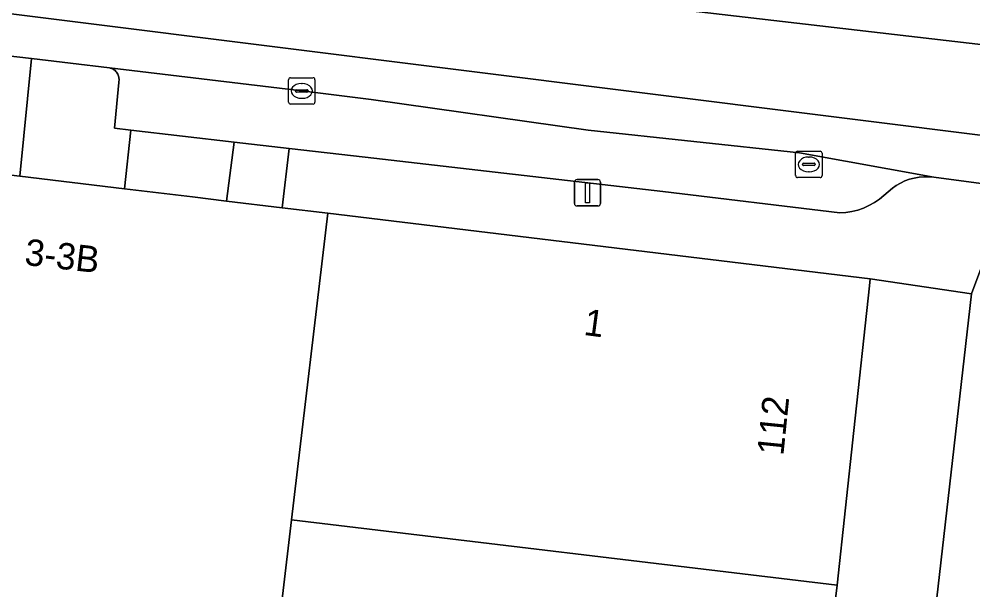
# Model space of a CAD drawing. Extents: x 161692 to 162379, y 380760 to 381678.
# Drawn here: x 162248.14 to 162284.26, y 381196.01 to 381217.63 of the extents above; entities that cross this region are included whole.
import ezdxf

# ---------------------------------------------------------------- set-up
doc = ezdxf.new("R2010")
doc.units = 0
for name, color, linetype in [('IMGEO_Erf', 7, 'Continuous'), ('IMGEO_Kolk', 7, 'Continuous'), ('IMGEO_Lichtmast', 7, 'Continuous'), ('IMGEO_Pand', 7, 'Continuous'), ('IMGEO_Pand_nummerreeks', 7, 'Continuous'), ('IMGEO_Parkeervlak_open', 7, 'Continuous'), ('IMGEO_Rijbaan_lokaal_gesloten', 7, 'Continuous'), ('IMGEO_Voetpad_gesloten', 7, 'Continuous'), ('IMGEO_Voetpad_open', 7, 'Continuous')]:
    doc.layers.add(name, color=color, linetype=linetype)

msp = doc.modelspace()

# ---------------------------------------------------------------- linework, layer by layer
at = {"layer": 'IMGEO_Erf'}
msp.add_lwpolyline([(162275.499, 381131.748), (162280.246, 381172.46), (162284.2, 381207.225), (162280.363, 381207.797), (162280.342, 381207.533), (162279.747, 381202.048), (162279.115, 381196.191), (162278.433, 381190.711), (162277.575, 381183.821), (162276.917, 381178.53), (162276.243, 381173.117), (162276.221, 381172.929), (162275.569, 381167.247), (162275.513, 381166.763), (162275.96, 381166.2), (162275.811, 381164.901), (162275.211, 381164.424), (162274.885, 381161.578), (162274.61, 381159.173), (162275.079, 381158.582), (162274.925, 381157.236), (162274.328, 381156.762), (162274.194, 381155.588), (162273.477, 381149.329)], dxfattribs=at)
at = {"layer": 'IMGEO_Kolk'}
for p, q in [((162258.417, 381215.41), (162259.269, 381215.41)), ((162258.342, 381214.484), (162258.342, 381215.336)), ((162258.83, 381215.19), (162258.855, 381215.19)), ((162259.343, 381215.336), (162259.343, 381214.484)), ((162258.601, 381214.904), (162258.601, 381214.916)), ((162259.039, 381214.867), (162258.641, 381214.867)), ((162258.644, 381214.953), (162259.042, 381214.953)), ((162259.085, 381214.916), (162259.085, 381214.904)), ((162259.269, 381214.41), (162258.417, 381214.41)), ((162258.853, 381214.63), (162258.828, 381214.63)), ((162277.545, 381211.701), (162277.545, 381212.553)), ((162277.62, 381212.627), (162278.472, 381212.627)), ((162278.546, 381212.553), (162278.546, 381211.701)), ((162277.847, 381212.17), (162278.245, 381212.17)), ((162278.033, 381212.407), (162278.058, 381212.407)), ((162277.804, 381212.121), (162277.804, 381212.133)), ((162278.242, 381212.084), (162277.844, 381212.084)), ((162278.056, 381211.847), (162278.031, 381211.847)), ((162278.288, 381212.133), (162278.288, 381212.121)), ((162278.472, 381211.627), (162277.62, 381211.627))]:
    msp.add_line(p, q, dxfattribs=at)
for points in [[(162258.417, 381215.41), (162259.269, 381215.41)], [(162258.342, 381214.484), (162258.342, 381215.336)], [(162259.343, 381215.336), (162259.343, 381214.484)], [(162259.269, 381214.41), (162258.417, 381214.41)], [(162277.545, 381211.701), (162277.545, 381212.553)], [(162277.62, 381212.627), (162278.472, 381212.627)], [(162278.546, 381212.553), (162278.546, 381211.701)], [(162278.472, 381211.627), (162277.62, 381211.627)]]:
    msp.add_lwpolyline(points, dxfattribs=at)
for centre, radius, start, end in [((162258.419, 381215.334), 0.0765, 91.552, 178.448), ((162258.419, 381215.334), 0.0765, 91.552, 178.448), ((162259.267, 381215.334), 0.0765, 1.552, 88.448), ((162259.267, 381215.334), 0.0765, 1.552, 88.448), ((162258.641, 381214.913), 0.0403, 85.8775, 175.7526), ((162258.638, 381214.903), 0.0366, 178.938, 274.7102), ((162259.042, 381214.91), 0.043, 264.8664, 352.4533), ((162259.046, 381214.915), 0.0386, 1.7309, 96.639), ((162258.419, 381214.486), 0.0765, 181.552, 268.448), ((162258.419, 381214.486), 0.0765, 181.552, 268.448), ((162259.267, 381214.486), 0.0765, 271.552, 358.448), ((162259.267, 381214.486), 0.0765, 271.552, 358.448), ((162277.622, 381212.551), 0.0765, 91.552, 178.448), ((162277.622, 381212.551), 0.0765, 91.552, 178.448), ((162278.47, 381212.551), 0.0765, 1.552, 88.448), ((162278.47, 381212.551), 0.0765, 1.552, 88.448), ((162277.844, 381212.13), 0.0403, 85.8775, 175.7526), ((162278.249, 381212.132), 0.0386, 1.7309, 96.639), ((162277.841, 381212.12), 0.0366, 178.938, 274.7102), ((162278.245, 381212.127), 0.043, 264.8664, 352.4533), ((162277.622, 381211.703), 0.0765, 181.552, 268.448), ((162277.622, 381211.703), 0.0765, 181.552, 268.448), ((162278.47, 381211.703), 0.0765, 271.552, 358.448), ((162278.47, 381211.703), 0.0765, 271.552, 358.448)]:
    msp.add_arc(centre, radius, start, end, dxfattribs=at)
for centre, major_axis, ratio, start_param, end_param in [((162258.829, 381214.91), (-0.387, 0.002), 0.722429, 4.712389, 7.853982), ((162258.854, 381214.91), (-0.39, 0.002), 0.717154, 1.570796, 4.712389), ((162278.032, 381212.127), (-0.387, 0.002), 0.722429, 4.712389, 7.853982), ((162278.057, 381212.127), (-0.39, 0.002), 0.717154, 1.570796, 4.712389)]:
    msp.add_ellipse(centre, major_axis=major_axis, ratio=ratio, start_param=start_param, end_param=end_param, dxfattribs=at)
at = {"layer": 'IMGEO_Lichtmast'}
for p, q in [((162269.166, 381210.652), (162269.166, 381211.452)), ((162269.166, 381211.452), (162269.166, 381210.652)), ((162269.266, 381211.552), (162270.056, 381211.552)), ((162270.056, 381211.552), (162269.266, 381211.552)), ((162270.156, 381211.452), (162270.156, 381210.652)), ((162270.156, 381210.652), (162270.156, 381211.452)), ((162270.056, 381210.552), (162269.266, 381210.552)), ((162269.266, 381210.552), (162270.056, 381210.552))]:
    msp.add_line(p, q, dxfattribs=at)
msp.add_lwpolyline([(162269.586, 381211.427), (162269.736, 381211.427), (162269.736, 381210.677), (162269.586, 381210.677), (162269.586, 381211.427)], dxfattribs=at)
for centre, start, end in [((162269.266, 381211.452), 90, 180), ((162269.266, 381211.452), 90, 180), ((162270.056, 381211.452), 0, 90), ((162270.056, 381211.452), 360, 90), ((162269.266, 381210.652), 180, 270), ((162269.266, 381210.652), 180, 270), ((162270.056, 381210.652), 270, 0), ((162270.056, 381210.652), 270, 0)]:
    msp.add_arc(centre, 0.1, start, end, dxfattribs=at)
at = {"layer": 'IMGEO_Pand'}
for points in [[(162257.798, 381193.095), (162258.456, 381198.666), (162259.828, 381210.275), (162258.101, 381210.484), (162255.998, 381210.737), (162254.7, 381210.894), (162252.129, 381211.204), (162248.166, 381211.683), (162246.975, 381211.826), (162246.893, 381211.044), (162242.998, 381173.808), (162243.409, 381173.762), (162250.038, 381173.015), (162250.337, 381175.869), (162250.742, 381179.133), (162250.858, 381179.12), (162251.152, 381181.506), (162251.803, 381186.8), (162256.983, 381186.201)], [(162279.115, 381196.191), (162279.747, 381202.048), (162280.342, 381207.533), (162280.363, 381207.797), (162259.828, 381210.275), (162258.456, 381198.666)], [(162278.433, 381190.711), (162279.115, 381196.191), (162258.456, 381198.666), (162257.798, 381193.095)]]:
    msp.add_lwpolyline(points, close=True, dxfattribs=at)
at = {"layer": 'IMGEO_Parkeervlak_open'}
msp.add_lwpolyline([(162277.694, 381212.565), (162269.688, 381213.421), (162261.475, 381214.587), (162258.843, 381214.911), (162251.566, 381215.784), (162251.595, 381215.777), (162251.634, 381215.764), (162251.671, 381215.747), (162251.707, 381215.727), (162251.741, 381215.704), (162251.773, 381215.679), (162251.802, 381215.65), (162251.828, 381215.619), (162251.852, 381215.586), (162251.873, 381215.55), (162251.89, 381215.513), (162251.904, 381215.475), (162251.915, 381215.436), (162251.922, 381215.395), (162251.925, 381215.355), (162251.925, 381215.314), (162251.921, 381215.273), (162251.913, 381215.233), (162251.751, 381213.497), (162252.374, 381213.424), (162256.289, 381212.976), (162258.361, 381212.736), (162261.244, 381212.405), (162272.517, 381211.098), (162279.212, 381210.297), (162279.442, 381210.311), (162279.67, 381210.345), (162279.894, 381210.399), (162280.112, 381210.473), (162280.322, 381210.567), (162280.524, 381210.679), (162280.721, 381210.813), (162281.208, 381211.224), (162281.35, 381211.325), (162281.51, 381211.42), (162281.679, 381211.5), (162281.854, 381211.564), (162282.034, 381211.612), (162282.218, 381211.645), (162282.404, 381211.66), (162282.59, 381211.659), (162282.776, 381211.642)], close=True, dxfattribs=at)
at = {"layer": 'IMGEO_Rijbaan_lokaal_gesloten'}
for points in [[(162207.63, 381227.569), (162206.961, 381227.654), (162206.595, 381227.696), (162206.365, 381225.949), (162181.365, 381228.962), (162181.003, 381226.106), (162206.021, 381223.02), (162219.985, 381221.297), (162235.933, 381219.33), (162285.948, 381213.063), (162286.396, 381216.457), (162220.264, 381224.141), (162220.506, 381225.942)], [(162235.933, 381219.33), (162219.985, 381221.297), (162206.021, 381223.02), (162181.003, 381226.106), (162180.773, 381224.291), (162203.806, 381221.498), (162214.838, 381220.161), (162220.144, 381219.504), (162232.915, 381217.962), (162246.988, 381216.323), (162247.37, 381216.277), (162248.616, 381216.141), (162251.566, 381215.784), (162258.843, 381214.911), (162261.475, 381214.587), (162269.688, 381213.421), (162277.694, 381212.565), (162282.776, 381211.642), (162285.708, 381211.247), (162285.948, 381213.063)], [(162254.6, 381222.007), (162235.045, 381224.277), (162221.075, 381225.863), (162220.689, 381225.91), (162220.506, 381225.942), (162220.264, 381224.141), (162286.396, 381216.457), (162286.631, 381218.235), (162279.168, 381219.16), (162278.711, 381219.208), (162278.27, 381219.254), (162266.894, 381220.55), (162266.386, 381220.615), (162263.309, 381220.982), (162262.395, 381221.059)]]:
    msp.add_lwpolyline(points, close=True, dxfattribs=at)
at = {"layer": 'IMGEO_Voetpad_gesloten'}
for points in [[(162248.616, 381216.141), (162248.166, 381211.683), (162252.129, 381211.204), (162252.374, 381213.424), (162251.751, 381213.497), (162251.913, 381215.233), (162251.921, 381215.273), (162251.925, 381215.314), (162251.925, 381215.355), (162251.922, 381215.395), (162251.915, 381215.436), (162251.904, 381215.475), (162251.89, 381215.513), (162251.873, 381215.55), (162251.852, 381215.586), (162251.828, 381215.619), (162251.802, 381215.65), (162251.773, 381215.679), (162251.741, 381215.704), (162251.707, 381215.727), (162251.671, 381215.747), (162251.634, 381215.764), (162251.595, 381215.777), (162251.566, 381215.784)], [(162256.289, 381212.976), (162255.998, 381210.737), (162258.101, 381210.484), (162258.361, 381212.736)]]:
    msp.add_lwpolyline(points, close=True, dxfattribs=at)
at = {"layer": 'IMGEO_Voetpad_open'}
for points in [[(162172.048, 381219.464), (162175.215, 381220.135), (162200.644, 381217), (162206.516, 381216.276), (162206.486, 381216.027), (162212.19, 381215.324), (162217.686, 381214.646), (162223.314, 381213.952), (162230.1, 381213.115), (162235.554, 381212.443), (162241.205, 381211.746), (162245.165, 381211.257), (162246.344, 381211.112), (162246.893, 381211.044), (162246.975, 381211.826), (162248.166, 381211.683), (162248.616, 381216.141), (162247.37, 381216.277), (162246.988, 381216.323)], [(162293.988, 381160.41), (162298.54, 381199.395), (162298.639, 381200.259), (162298.66, 381201.129), (162298.604, 381201.997), (162298.47, 381202.857), (162298.26, 381203.702), (162297.976, 381204.524), (162297.619, 381205.318), (162297.193, 381206.076), (162296.7, 381206.794), (162296.146, 381207.465), (162295.534, 381208.083), (162294.869, 381208.644), (162294.156, 381209.144), (162293.402, 381209.578), (162292.612, 381209.943), (162291.793, 381210.236), (162290.95, 381210.454), (162290.853, 381210.474), (162285.708, 381211.247), (162284.2, 381207.225), (162280.246, 381172.46)]]:
    msp.add_lwpolyline(points, dxfattribs=at)
for points in [[(162252.374, 381213.424), (162252.129, 381211.204), (162254.7, 381210.894), (162255.998, 381210.737), (162256.289, 381212.976)], [(162285.708, 381211.247), (162282.776, 381211.642), (162282.59, 381211.659), (162282.404, 381211.66), (162282.218, 381211.645), (162282.034, 381211.612), (162281.854, 381211.564), (162281.679, 381211.5), (162281.51, 381211.42), (162281.35, 381211.325), (162281.208, 381211.224), (162280.721, 381210.813), (162280.524, 381210.679), (162280.322, 381210.567), (162280.112, 381210.473), (162279.894, 381210.399), (162279.67, 381210.345), (162279.442, 381210.311), (162279.212, 381210.297), (162272.517, 381211.098), (162261.244, 381212.405), (162258.361, 381212.736), (162258.101, 381210.484), (162259.828, 381210.275), (162280.363, 381207.797), (162284.2, 381207.225)]]:
    msp.add_lwpolyline(points, close=True, dxfattribs=at)

# ---------------------------------------------------------------- texts
at = {"layer": 'IMGEO_Pand_nummerreeks'}
for s, rotation, p in [('3-3B', 353.5771, (162248.317, 381208.325)), ('1', 352.3867, (162269.49, 381205.674)), ('112', 84.2396, (162277.078, 381201.078))]:
    msp.add_text(s, height=1, rotation=rotation, dxfattribs=at).set_placement(p)

doc.saveas('drawing.dxf')
